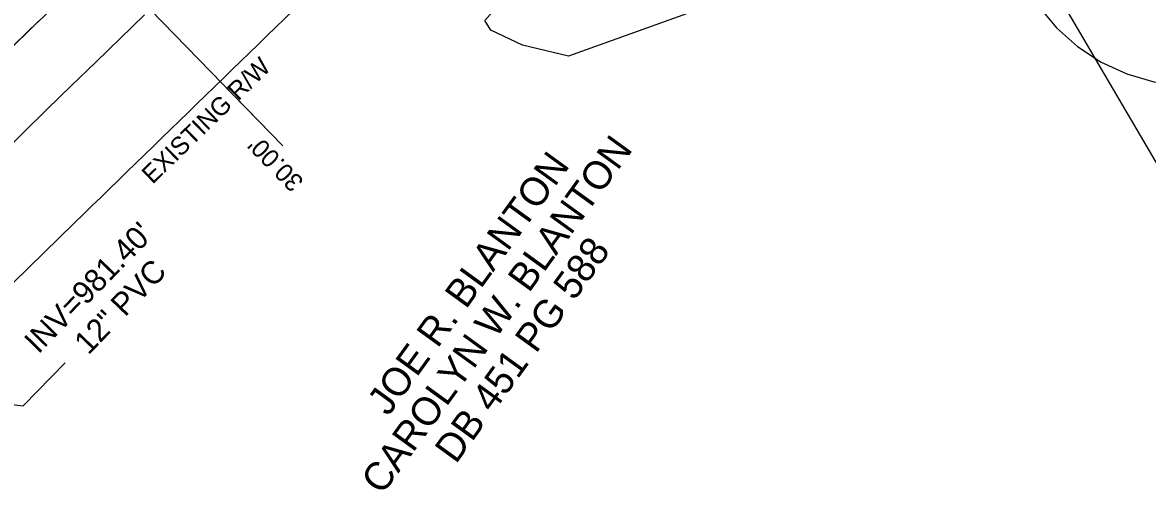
# Model space of a CAD drawing. Extents: x 1182322 to 1186765, y 572295 to 575411.
# Drawn here: x 1185075.6 to 1185274.8, y 574601.6 to 574684.8 of the extents above; entities that cross this region are included whole.
import ezdxf

# ---------------------------------------------------------------- set-up
doc = ezdxf.new("R2010")
doc.units = 0
for name, color, linetype in [('COGO Default Chain', 7, 'Continuous'), ('Exist Horizontal Alignment', 7, 'Continuous'), ('Exist Property Deed Book Text', 7, 'Continuous'), ('Exist Property Line', 7, 'Continuous'), ('Exist Property Owner Text', 7, 'Continuous'), ('Exist Right of Way Line', 7, 'Continuous'), ('Exist Right of Way Line Text', 7, 'Continuous'), ('Exist Right of Way Width CELL', 7, 'Continuous'), ('Exist Roads EOP', 7, 'Continuous'), ('Exist Roads EOT', 7, 'Continuous'), ('Exist Roads Soil', 7, 'Continuous'), ('Exist Structure Minor Pipes HDPE 12 Inch Invert', 7, 'Continuous'), ('Exist Structure Minor Pipes HDPE 12 Inch Text', 7, 'Continuous'), ('Exist Structure Minor Pipes RCP 24 Inch Invert', 7, 'Continuous'), ('Exist Vegetation Woods Line', 7, 'Continuous')]:
    doc.layers.add(name, color=color, linetype=linetype)

msp = doc.modelspace()

# ---------------------------------------------------------------- linework, layer by layer
at = {"layer": 'COGO Default Chain'}
msp.add_arc((1211496.85, 547519.36), 37893.3, 134.022628, 134.231777, dxfattribs=at)
at = {"layer": 'Exist Horizontal Alignment'}
msp.add_arc((1211496.85, 547519.36), 37893.3, 134.022628, 134.231777, dxfattribs=at)
at = {"layer": 'Exist Property Line'}
msp.add_line((1185211.02, 574771.7), (1185330.03, 574568.05), dxfattribs=at)
at = {"layer": 'Exist Right of Way Line'}
msp.add_line((1184927.7, 574496.35), (1185084.83, 574649.32), dxfattribs=at)
msp.add_arc((1211496.85, 547519.36), 37863.3, 134.022628, 134.231777, dxfattribs=at)
at = {"layer": 'Exist Right of Way Width CELL'}
for p in [(1185089.69, 574695.9), (1185110.6, 574674.39)]:
    msp.add_line(p, (1185121.7, 574662.97), dxfattribs=at)
at = {"layer": 'Exist Roads EOP'}
msp.add_lwpolyline([(1185097.22, 574686.18), (1185092.92, 574682), (1185088.62, 574677.81), (1185084.32, 574673.63), (1185080.02, 574669.45), (1185075.72, 574665.26), (1185071.45, 574661.05)], dxfattribs=at)
at = {"layer": 'Exist Roads EOT'}
msp.add_lwpolyline([(1185078.45, 574685.06), (1185076.31, 574682.96), (1185074.17, 574680.86)], dxfattribs=at)
at = {"layer": 'Exist Roads Soil'}
msp.add_lwpolyline([(1185255.5, 574687.68), (1185258.71, 574683.86), (1185262.44, 574680.55), (1185266.62, 574677.81), (1185271.15, 574675.71), (1185275.93, 574674.3), (1185280.88, 574673.59), (1185285.87, 574673.61), (1185290.81, 574674.36), (1185295.59, 574675.81)], dxfattribs=at)
at = {"layer": 'Exist Structure Minor Pipes RCP 24 Inch Invert'}
msp.add_lwpolyline([(1185052.33, 574619.72), (1185075.77, 574616.92), (1185083.19, 574624.53)], dxfattribs=at)
at = {"layer": 'Exist Vegetation Woods Line'}
msp.add_lwpolyline([(1185169.52, 574698.78), (1185179.75, 574700.09), (1185200.52, 574720.87), (1185222.27, 574734.14), (1185232.01, 574723.32), (1185230.36, 574699.75), (1185172.29, 574678.87), (1185164.16, 574680.82), (1185158.56, 574683.47), (1185157.49, 574685.14), (1185169.52, 574698.78)], dxfattribs=at)

# ---------------------------------------------------------------- texts
at = {"layer": 'Exist Property Deed Book Text'}
msp.add_text('DB 451 PG 588', height=5, rotation=54.0376, dxfattribs=at).set_placement((1185152.35, 574606.51))
at = {"layer": 'Exist Property Owner Text'}
for s, p in [('CAROLYN W. BLANTON', (1185139.32, 574601.02)), ('JOE R. BLANTON', (1185140.39, 574614.97))]:
    msp.add_text(s, height=5, rotation=54.0376, dxfattribs=at).set_placement(p)
at = {"layer": 'Exist Right of Way Line Text'}
msp.add_text('EXISTING R/W', height=3.2, rotation=44.1856, dxfattribs=at).set_placement((1185098.65, 574656.08))
at = {"layer": 'Exist Right of Way Width CELL'}
msp.add_text("30.00'", height=3.2, rotation=134.1774, dxfattribs=at).set_placement((1185125.59, 574656.77))
at = {"layer": 'Exist Structure Minor Pipes HDPE 12 Inch Invert'}
msp.add_text("INV=981.40'", height=4, rotation=45.6498, dxfattribs=at).set_placement((1185078.44, 574626))
at = {"layer": 'Exist Structure Minor Pipes HDPE 12 Inch Text'}
msp.add_text('12" PVC', height=4, rotation=46.1504, dxfattribs=at).set_placement((1185087.3, 574625.83))

doc.saveas('drawing.dxf')
